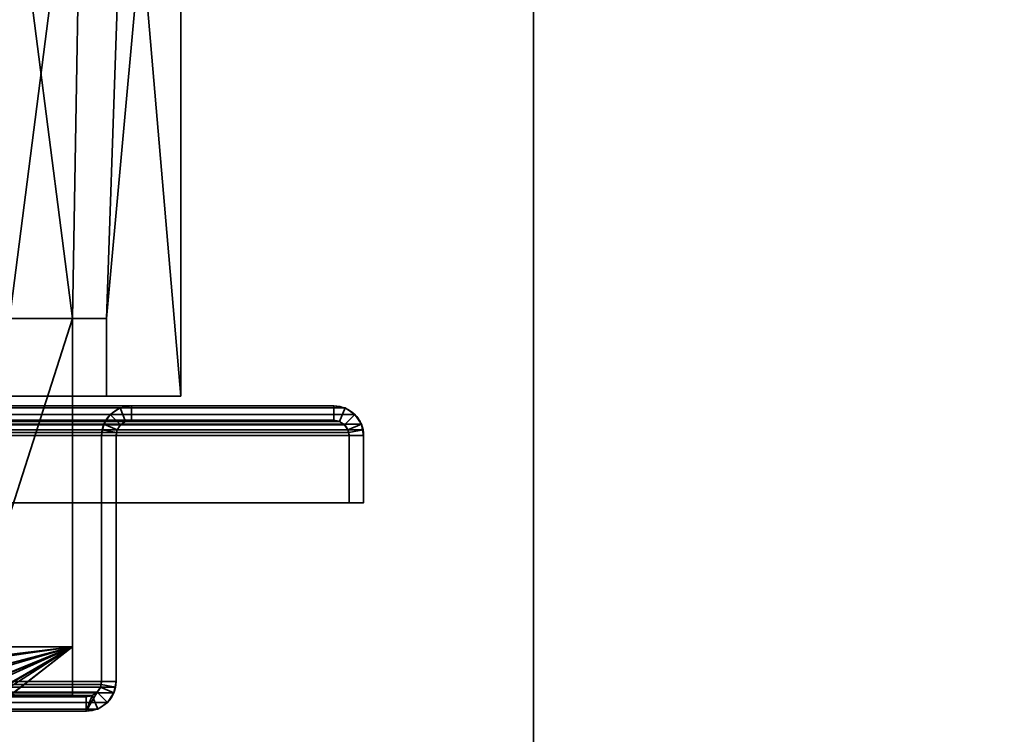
# Model space of a CAD drawing. Header units: millimetres. Extents: x -508 to 6708, y -115 to 193.
# Tile 1041 of 1056: x 3405 to 3506, y 46 to 120. Entities that reach past the tile are written whole.
import ezdxf

# ---------------------------------------------------------------- set-up
doc = ezdxf.new("R2010")
doc.units = ezdxf.units.MM
doc.layers.add('151', color=7, linetype='Continuous', true_color=0xffffff)

# ---------------------------------------------------------------- blocks, each defined once
blk = doc.blocks.new('UG_SURFACE_003')
at = {"layer": '151', "color": 252, "linetype": 'Continuous', "lineweight": 35}
for points in [[(3607.5, -10, 2215.25), (3607.5, 174.4, 2215.25), (2392.5, 174.4, 2215.25), (2392.5, -10, 2215.25)], [(2542.5, -10, 2065.25), (2542.5, 174.4, 2065.25), (3457.5, 174.4, 2065.25), (3457.5, -10, 2065.25)], [(3457.5, -10, -7.75), (3457.5, 174.4, -7.75), (3607.5, 174.4, -7.75), (3607.5, -10, -7.75)], [(3457.5, -10, 2065.25), (3457.5, 174.4, 2065.25), (3457.5, 174.4, -7.75), (3457.5, -10, -7.75)]]:
    blk.add_3dface(points, dxfattribs=at)
blk = doc.blocks.new('UG_SURFACE_210')
at = {"layer": '151', "color": 252, "linetype": 'Continuous', "lineweight": 35}
for points in [[(3438.1, 79.77, 2045.35), (2561.9, 79.77, 2045.35), (2560.9, 79.1, 2046.35), (3439.1, 79.1, 2046.35)], [(3436.92, 80, 2044.17), (2563.08, 80, 2044.17), (2561.9, 79.77, 2045.35), (3438.1, 79.77, 2045.35)], [(2583.92, 80, 2023.33), (2563.08, 80, 2044.17), (3436.92, 80, 2044.17), (3416.08, 80, 2023.33)], [(3414.9, 79.77, 2022.15), (2585.1, 79.77, 2022.15), (2583.92, 80, 2023.33), (3416.08, 80, 2023.33)], [(3413.9, 79.1, 2021.15), (2586.1, 79.1, 2021.15), (2585.1, 79.77, 2022.15), (3414.9, 79.77, 2022.15)], [(3415.48, 78.38, 2022.73), (3414.96, 78.04, 2022.21), (3413.9, 79.1, 2021.15), (3414.9, 79.77, 2022.15)], [(3416.08, 78.5, 2023.33), (3415.48, 78.38, 2022.73), (3414.9, 79.77, 2022.15), (3416.08, 80, 2023.33)], [(3416.08, 80, 2023.33), (3436.92, 80, 2044.17), (3436.92, 78.5, 2044.17), (3416.08, 78.5, 2023.33)], [(3436.92, 80, 2044.17), (3438.1, 79.77, 2045.35), (3437.52, 78.38, 2044.77), (3436.92, 78.5, 2044.17)], [(3438.1, 79.77, 2045.35), (3439.1, 79.1, 2046.35), (3438.04, 78.04, 2045.29), (3437.52, 78.38, 2044.77)], [(3439.1, 79.1, 2046.35), (2560.9, 79.1, 2046.35), (2560.23, 78.1, 2047.02), (3439.77, 78.1, 2047.02)], [(3438.04, 78.04, 2045.29), (2561.96, 78.04, 2045.29), (2562.48, 78.38, 2044.77), (3437.52, 78.38, 2044.77)], [(3437.52, 78.38, 2044.77), (2562.48, 78.38, 2044.77), (2563.08, 78.5, 2044.17), (3436.92, 78.5, 2044.17)], [(2583.92, 78.5, 2023.33), (3416.08, 78.5, 2023.33), (3436.92, 78.5, 2044.17), (2563.08, 78.5, 2044.17)], [(3416.08, 78.5, 2023.33), (2583.92, 78.5, 2023.33), (2584.52, 78.38, 2022.73), (3415.48, 78.38, 2022.73)], [(3415.48, 78.38, 2022.73), (2584.52, 78.38, 2022.73), (2585.04, 78.04, 2022.21), (3414.96, 78.04, 2022.21)], [(3413.23, 78.1, 2020.48), (2586.77, 78.1, 2020.48), (2586.1, 79.1, 2021.15), (3413.9, 79.1, 2021.15)], [(3413.23, 78.1, 2020.48), (3413.9, 79.1, 2021.15), (3414.96, 78.04, 2022.21), (3414.62, 77.52, 2021.87)], [(3438.38, 77.52, 2045.63), (3438.04, 78.04, 2045.29), (3439.1, 79.1, 2046.35), (3439.77, 78.1, 2047.02)], [(2560, 76.92, 2047.25), (3440, 76.92, 2047.25), (3439.94, 77.52, 2047.19)], [(2560.06, 77.52, 2047.19), (2560, 76.92, 2047.25), (3439.94, 77.52, 2047.19)], [(3439.94, 77.52, 2047.19), (3439.77, 78.1, 2047.02), (2560.23, 78.1, 2047.02), (2560.06, 77.52, 2047.19)], [(3438.47, 77.23, 2045.72), (2561.5, 76.92, 2045.75), (2561.53, 77.23, 2045.72)], [(3438.47, 77.23, 2045.72), (3438.5, 76.92, 2045.75), (2561.5, 76.92, 2045.75)], [(2561.53, 77.23, 2045.72), (2561.62, 77.52, 2045.63), (3438.38, 77.52, 2045.63), (3438.47, 77.23, 2045.72)], [(3438.38, 77.52, 2045.63), (2561.62, 77.52, 2045.63), (2561.96, 78.04, 2045.29), (3438.04, 78.04, 2045.29)], [(3414.96, 78.04, 2022.21), (2585.04, 78.04, 2022.21), (2585.38, 77.52, 2021.87), (3414.62, 77.52, 2021.87)], [(3414.53, 77.23, 2021.78), (2585.38, 77.52, 2021.87), (2585.47, 77.23, 2021.78)], [(3414.53, 77.23, 2021.78), (3414.62, 77.52, 2021.87), (2585.38, 77.52, 2021.87)], [(2585.47, 77.23, 2021.78), (3414.5, 76.92, 2021.75), (3414.53, 77.23, 2021.78)], [(2585.47, 77.23, 2021.78), (2585.5, 76.92, 2021.75), (3414.5, 76.92, 2021.75)], [(2586.94, 77.52, 2020.31), (2586.77, 78.1, 2020.48), (3413.23, 78.1, 2020.48)], [(2586.94, 77.52, 2020.31), (3413.23, 78.1, 2020.48), (3413.06, 77.52, 2020.31)], [(3413.06, 77.52, 2020.31), (2587, 76.92, 2020.25), (2586.94, 77.52, 2020.31)], [(3413.06, 77.52, 2020.31), (3413, 76.92, 2020.25), (2587, 76.92, 2020.25)], [(3413, 76.92, 2020.25), (3413.06, 77.52, 2020.31), (3414.53, 77.23, 2021.78), (3414.5, 76.92, 2021.75)], [(3413.06, 77.52, 2020.31), (3413.23, 78.1, 2020.48), (3414.62, 77.52, 2021.87), (3414.53, 77.23, 2021.78)], [(3438.47, 77.23, 2045.72), (3438.38, 77.52, 2045.63), (3439.77, 78.1, 2047.02), (3439.94, 77.52, 2047.19)], [(3438.5, 76.92, 2045.75), (3438.47, 77.23, 2045.72), (3439.94, 77.52, 2047.19), (3440, 76.92, 2047.25)], [(2560, 76.92, 2047.25), (2560, 70, 2047.25), (3440, 70, 2047.25), (3440, 76.92, 2047.25)], [(2561.5, 76.92, 2045.75), (3438.5, 76.92, 2045.75), (3438.5, 70, 2045.75), (2561.5, 70, 2045.75)], [(2585.5, 51.58, 2021.75), (3414.5, 51.58, 2021.75), (3414.5, 76.92, 2021.75), (2585.5, 76.92, 2021.75)], [(2587, 51.58, 2020.25), (2587, 76.92, 2020.25), (3413, 76.92, 2020.25), (3413, 51.58, 2020.25)], [(3414.5, 76.92, 2021.75), (3414.5, 51.58, 2021.75), (3413, 51.58, 2020.25), (3413, 76.92, 2020.25)], [(3440, 76.92, 2047.25), (3440, 70, 2047.25), (3438.5, 70, 2045.75), (3438.5, 76.92, 2045.75)], [(2561.5, 70, 2045.75), (3438.5, 70, 2045.75), (3440, 70, 2047.25), (2560, 70, 2047.25)], [(3414.5, 51.58, 2021.75), (2585.5, 51.58, 2021.75), (2585.56, 50.98, 2021.69)], [(3414.44, 50.98, 2021.69), (3414.5, 51.58, 2021.75), (2585.56, 50.98, 2021.69)], [(2585.56, 50.98, 2021.69), (2585.73, 50.4, 2021.52), (3414.27, 50.4, 2021.52), (3414.44, 50.98, 2021.69)], [(2587.03, 51.27, 2020.22), (2587, 51.58, 2020.25), (3413, 51.58, 2020.25)], [(2587.03, 51.27, 2020.22), (3413, 51.58, 2020.25), (3412.97, 51.27, 2020.22)], [(3412.97, 51.27, 2020.22), (3412.88, 50.98, 2020.13), (2587.12, 50.98, 2020.13), (2587.03, 51.27, 2020.22)], [(3412.54, 50.46, 2019.79), (2587.46, 50.46, 2019.79), (2587.12, 50.98, 2020.13), (3412.88, 50.98, 2020.13)], [(3414.27, 50.4, 2021.52), (3413.6, 49.4, 2020.85), (3412.54, 50.46, 2019.79), (3412.88, 50.98, 2020.13)], [(3414.44, 50.98, 2021.69), (3414.27, 50.4, 2021.52), (3412.88, 50.98, 2020.13), (3412.97, 51.27, 2020.22)], [(3414.5, 51.58, 2021.75), (3414.44, 50.98, 2021.69), (3412.97, 51.27, 2020.22), (3413, 51.58, 2020.25)], [(3414.27, 50.4, 2021.52), (2585.73, 50.4, 2021.52), (2586.4, 49.4, 2020.85), (3413.6, 49.4, 2020.85)], [(3412.02, 50.12, 2019.27), (2587.98, 50.12, 2019.27), (2587.46, 50.46, 2019.79), (3412.54, 50.46, 2019.79)], [(3411.42, 50, 2018.67), (2588.58, 50, 2018.67), (2587.98, 50.12, 2019.27), (3412.02, 50.12, 2019.27)], [(2598.92, 50, 2008.33), (2588.58, 50, 2018.67), (3411.42, 50, 2018.67), (3401.08, 50, 2008.33)], [(3401.08, 50, 2008.33), (3411.42, 50, 2018.67), (3411.42, 48.5, 2018.67), (3401.08, 48.5, 2008.33)], [(3411.42, 50, 2018.67), (3412.02, 50.12, 2019.27), (3412.6, 48.73, 2019.85), (3411.42, 48.5, 2018.67)], [(3412.02, 50.12, 2019.27), (3412.54, 50.46, 2019.79), (3413.6, 49.4, 2020.85), (3412.6, 48.73, 2019.85)], [(3413.6, 49.4, 2020.85), (2586.4, 49.4, 2020.85), (2587.4, 48.73, 2019.85), (3412.6, 48.73, 2019.85)], [(3412.6, 48.73, 2019.85), (2587.4, 48.73, 2019.85), (2588.58, 48.5, 2018.67), (3411.42, 48.5, 2018.67)], [(2598.92, 48.5, 2008.33), (3401.08, 48.5, 2008.33), (3411.42, 48.5, 2018.67), (2588.58, 48.5, 2018.67)]]:
    blk.add_3dface(points, dxfattribs=at)
blk = doc.blocks.new('UG_SURFACE_211')
at = {"layer": '151', "color": 252, "linetype": 'Continuous', "lineweight": 35}
for points in [[(3414.9, 79.77, 2022.15), (3414.9, 79.77, -7.75), (3413.9, 79.1, -7.75), (3413.9, 79.1, 2021.15)], [(3415.48, 78.38, -7.75), (3414.96, 78.04, -7.75), (3413.9, 79.1, -7.75), (3414.9, 79.77, -7.75)], [(3414.9, 79.77, 2022.15), (3413.9, 79.1, 2021.15), (3414.96, 78.04, 2022.21), (3415.48, 78.38, 2022.73)], [(3416.08, 80, 2023.33), (3416.08, 80, -7.75), (3414.9, 79.77, -7.75), (3414.9, 79.77, 2022.15)], [(3416.08, 78.5, -7.75), (3415.48, 78.38, -7.75), (3414.9, 79.77, -7.75), (3416.08, 80, -7.75)], [(3416.08, 80, 2023.33), (3414.9, 79.77, 2022.15), (3415.48, 78.38, 2022.73), (3416.08, 78.5, 2023.33)], [(3416.08, 80, 2023.33), (3436.92, 80, 2044.17), (3436.92, 80, -7.75), (3416.08, 80, -7.75)], [(3416.08, 80, -7.75), (3436.92, 80, -7.75), (3436.92, 78.5, -7.75), (3416.08, 78.5, -7.75)], [(3436.92, 80, 2044.17), (3416.08, 80, 2023.33), (3416.08, 78.5, 2023.33), (3436.92, 78.5, 2044.17)], [(3438.1, 79.77, 2045.35), (3438.1, 79.77, -7.75), (3436.92, 80, -7.75), (3436.92, 80, 2044.17)], [(3436.92, 80, -7.75), (3438.1, 79.77, -7.75), (3437.52, 78.38, -7.75), (3436.92, 78.5, -7.75)], [(3436.92, 78.5, 2044.17), (3437.52, 78.38, 2044.77), (3438.1, 79.77, 2045.35), (3436.92, 80, 2044.17)], [(3438.1, 79.77, -7.75), (3439.1, 79.1, -7.75), (3438.04, 78.04, -7.75), (3437.52, 78.38, -7.75)], [(3437.52, 78.38, 2044.77), (3438.04, 78.04, 2045.29), (3439.1, 79.1, 2046.35), (3438.1, 79.77, 2045.35)], [(3439.1, 79.1, 2046.35), (3439.1, 79.1, -7.75), (3438.1, 79.77, -7.75), (3438.1, 79.77, 2045.35)], [(3413.9, 79.1, 2021.15), (3413.9, 79.1, -7.75), (3413.23, 78.1, -7.75), (3413.23, 78.1, 2020.48)], [(3414.96, 78.04, -7.75), (3414.62, 77.52, -7.75), (3413.23, 78.1, -7.75), (3413.9, 79.1, -7.75)], [(3414.62, 77.52, 2021.87), (3414.96, 78.04, 2022.21), (3413.9, 79.1, 2021.15), (3413.23, 78.1, 2020.48)], [(3414.96, 78.04, 2022.21), (3414.96, 78.04, -7.75), (3415.48, 78.38, -7.75), (3415.48, 78.38, 2022.73)], [(3415.48, 78.38, 2022.73), (3415.48, 78.38, -7.75), (3416.08, 78.5, -7.75), (3416.08, 78.5, 2023.33)], [(3416.08, 78.5, 2023.33), (3416.08, 78.5, -7.75), (3436.92, 78.5, -7.75), (3436.92, 78.5, 2044.17)], [(3436.92, 78.5, 2044.17), (3436.92, 78.5, -7.75), (3437.52, 78.38, -7.75), (3437.52, 78.38, 2044.77)], [(3437.52, 78.38, 2044.77), (3437.52, 78.38, -7.75), (3438.04, 78.04, -7.75), (3438.04, 78.04, 2045.29)], [(3438.38, 77.52, -7.75), (3438.04, 78.04, -7.75), (3439.1, 79.1, -7.75), (3439.77, 78.1, -7.75)], [(3439.77, 78.1, 2047.02), (3439.1, 79.1, 2046.35), (3438.04, 78.04, 2045.29), (3438.38, 77.52, 2045.63)], [(3439.77, 78.1, 2047.02), (3439.77, 78.1, -7.75), (3439.1, 79.1, -7.75), (3439.1, 79.1, 2046.35)], [(3413.23, 78.1, -7.75), (3413, 76.92, -7.75), (3413, 76.92, 2020.25)], [(3413, 76.92, 2020.25), (3413.06, 77.52, 2020.31), (3413.23, 78.1, -7.75)], [(3413, 76.92, -7.75), (3413.23, 78.1, -7.75), (3414.62, 77.52, -7.75), (3414.5, 76.92, -7.75)], [(3414.5, 76.92, 2021.75), (3414.53, 77.23, 2021.78), (3413.06, 77.52, 2020.31), (3413, 76.92, 2020.25)], [(3413.06, 77.52, 2020.31), (3413.23, 78.1, 2020.48), (3413.23, 78.1, -7.75)], [(3414.53, 77.23, 2021.78), (3414.62, 77.52, 2021.87), (3413.23, 78.1, 2020.48), (3413.06, 77.52, 2020.31)], [(3414.53, 77.23, 2021.78), (3414.5, 76.92, -7.75), (3414.62, 77.52, -7.75)], [(3414.53, 77.23, 2021.78), (3414.5, 76.92, 2021.75), (3414.5, 76.92, -7.75)], [(3414.62, 77.52, -7.75), (3414.62, 77.52, 2021.87), (3414.53, 77.23, 2021.78)], [(3414.62, 77.52, 2021.87), (3414.62, 77.52, -7.75), (3414.96, 78.04, -7.75), (3414.96, 78.04, 2022.21)], [(3438.04, 78.04, 2045.29), (3438.04, 78.04, -7.75), (3438.38, 77.52, -7.75), (3438.38, 77.52, 2045.63)], [(3438.5, 76.92, -7.75), (3438.38, 77.52, -7.75), (3439.77, 78.1, -7.75), (3440, 76.92, -7.75)], [(3439.94, 77.52, 2047.19), (3439.77, 78.1, 2047.02), (3438.38, 77.52, 2045.63), (3438.47, 77.23, 2045.72)], [(3438.5, 76.92, -7.75), (3438.47, 77.23, 2045.72), (3438.38, 77.52, 2045.63)], [(3438.38, 77.52, 2045.63), (3438.38, 77.52, -7.75), (3438.5, 76.92, -7.75)], [(3440, 76.92, 2047.25), (3439.94, 77.52, 2047.19), (3438.47, 77.23, 2045.72), (3438.5, 76.92, 2045.75)], [(3438.5, 76.92, -7.75), (3438.5, 76.92, 2045.75), (3438.47, 77.23, 2045.72)], [(3440, 76.92, -7.75), (3439.77, 78.1, -7.75), (3439.77, 78.1, 2047.02)], [(3439.77, 78.1, 2047.02), (3439.94, 77.52, 2047.19), (3440, 76.92, -7.75)], [(3439.94, 77.52, 2047.19), (3440, 76.92, 2047.25), (3440, 76.92, -7.75)], [(3413, 51.58, 2020.25), (3413, 76.92, 2020.25), (3413, 76.92, -7.75), (3413, 51.58, -7.75)], [(3414.5, 76.92, -7.75), (3414.5, 51.58, -7.75), (3413, 51.58, -7.75), (3413, 76.92, -7.75)], [(3414.5, 51.58, 2021.75), (3414.5, 76.92, 2021.75), (3413, 76.92, 2020.25), (3413, 51.58, 2020.25)], [(3414.5, 51.58, 2021.75), (3414.5, 51.58, -7.75), (3414.5, 76.92, -7.75), (3414.5, 76.92, 2021.75)], [(3440, 76.92, -7.75), (3440, 70, -7.75), (3438.5, 70, -7.75), (3438.5, 76.92, -7.75)], [(3438.5, 76.92, 2045.75), (3438.5, 70, 2045.75), (3440, 70, 2047.25), (3440, 76.92, 2047.25)], [(3438.5, 76.92, 2045.75), (3438.5, 76.92, -7.75), (3438.5, 70, -7.75), (3438.5, 70, 2045.75)], [(3440, 76.92, 2047.25), (3440, 70, 2047.25), (3440, 70, -7.75), (3440, 76.92, -7.75)], [(3438.5, 70, 2045.75), (3438.5, 70, -7.75), (3440, 70, -7.75), (3440, 70, 2047.25)], [(3412.88, 50.98, 2020.13), (3412.88, 50.98, -7.75), (3412.54, 50.46, -7.75), (3412.54, 50.46, 2019.79)], [(3414.27, 50.4, -7.75), (3413.6, 49.4, -7.75), (3412.54, 50.46, -7.75), (3412.88, 50.98, -7.75)], [(3413.6, 49.4, 2020.85), (3414.27, 50.4, 2021.52), (3412.88, 50.98, 2020.13), (3412.54, 50.46, 2019.79)], [(3413, 51.58, -7.75), (3412.88, 50.98, -7.75), (3412.88, 50.98, 2020.13)], [(3412.88, 50.98, 2020.13), (3412.97, 51.27, 2020.22), (3413, 51.58, -7.75)], [(3414.5, 51.58, -7.75), (3414.27, 50.4, -7.75), (3412.88, 50.98, -7.75), (3413, 51.58, -7.75)], [(3412.97, 51.27, 2020.22), (3412.88, 50.98, 2020.13), (3414.27, 50.4, 2021.52), (3414.44, 50.98, 2021.69)], [(3412.97, 51.27, 2020.22), (3413, 51.58, 2020.25), (3413, 51.58, -7.75)], [(3413, 51.58, 2020.25), (3412.97, 51.27, 2020.22), (3414.44, 50.98, 2021.69), (3414.5, 51.58, 2021.75)], [(3414.5, 51.58, -7.75), (3414.44, 50.98, 2021.69), (3414.27, 50.4, 2021.52)], [(3414.27, 50.4, 2021.52), (3414.27, 50.4, -7.75), (3414.5, 51.58, -7.75)], [(3414.5, 51.58, -7.75), (3414.5, 51.58, 2021.75), (3414.44, 50.98, 2021.69)], [(3401.08, 50, 2008.33), (3411.42, 50, 2018.67), (3411.42, 50, -7.75), (3401.08, 50, -7.75)], [(3411.42, 48.5, -7.75), (3401.08, 48.5, -7.75), (3401.08, 50, -7.75), (3411.42, 50, -7.75)], [(3411.42, 50, 2018.67), (3401.08, 50, 2008.33), (3401.08, 48.5, 2008.33), (3411.42, 48.5, 2018.67)], [(3411.42, 48.5, 2018.67), (3412.54, 50.46, 2019.79), (3412.02, 50.12, 2019.27)], [(3412.54, 50.46, 2019.79), (3411.42, 48.5, 2018.67), (3412.6, 48.73, 2019.85), (3413.6, 49.4, 2020.85)], [(3412.02, 50.12, 2019.27), (3412.02, 50.12, -7.75), (3411.42, 50, -7.75), (3411.42, 50, 2018.67)], [(3411.42, 50, -7.75), (3412.02, 50.12, -7.75), (3412.6, 48.73, -7.75), (3411.42, 48.5, -7.75)], [(3411.42, 48.5, 2018.67), (3412.02, 50.12, 2019.27), (3411.42, 50, 2018.67)], [(3412.54, 50.46, 2019.79), (3412.54, 50.46, -7.75), (3412.02, 50.12, -7.75), (3412.02, 50.12, 2019.27)], [(3412.02, 50.12, -7.75), (3412.54, 50.46, -7.75), (3413.6, 49.4, -7.75), (3412.6, 48.73, -7.75)], [(3413.6, 49.4, 2020.85), (3413.6, 49.4, -7.75), (3414.27, 50.4, -7.75), (3414.27, 50.4, 2021.52)], [(3411.42, 48.5, 2018.67), (3411.42, 48.5, -7.75), (3412.6, 48.73, -7.75), (3412.6, 48.73, 2019.85)], [(3412.6, 48.73, 2019.85), (3412.6, 48.73, -7.75), (3413.6, 49.4, -7.75), (3413.6, 49.4, 2020.85)], [(3401.08, 48.5, 2008.33), (3401.08, 48.5, -7.75), (3411.42, 48.5, -7.75), (3411.42, 48.5, 2018.67)]]:
    blk.add_3dface(points, dxfattribs=at)
blk = doc.blocks.new('UG_SURFACE_226')
at = {"layer": '151', "color": 14, "linetype": 'Continuous', "lineweight": 35}
for points in [[(3410, 50.15, 2017.25), (3410, 55.15, 2017.25), (2590, 55.15, 2017.25), (2590, 50.15, 2017.25)], [(3410, 55.15, 2017.25), (3399.15, 55.15, 2006.4), (2600.85, 55.15, 2006.4), (2590, 55.15, 2017.25)], [(3399.41, 53.62, 2006.66), (3399.32, 53.84, 2006.57), (3399.15, 55.15, 2006.4), (3410, 55.15, 2017.25)], [(3400.13, 52.27, 2007.38), (3399.79, 52.7, 2007.04), (3399.41, 53.62, 2006.66), (3410, 55.15, 2017.25)], [(3401.23, 51.19, 2008.48), (3400.78, 51.45, 2008.03), (3400.13, 52.27, 2007.38), (3410, 55.15, 2017.25)], [(3410, 55.15, 2017.25), (3402.61, 50.42, 2009.86), (3402.47, 50.44, 2009.72), (3401.23, 51.19, 2008.48)], [(3410, 55.15, 2017.25), (3410, 50.15, 2017.25), (3404.15, 50.15, 2011.4), (3402.61, 50.42, 2009.86)], [(3404.15, 50.15, 2011.4), (3410, 50.15, 2017.25), (2590, 50.15, 2017.25), (2595.85, 50.15, 2011.4)]]:
    blk.add_3dface(points, dxfattribs=at)
blk = doc.blocks.new('UG_SURFACE_227')
at = {"layer": '151', "color": 7, "linetype": 'Continuous', "lineweight": 35}
for points in [[(2590, 50.15, 2017.25), (2590, 50, 2017.25), (3410, 50, 2017.25), (3410, 50.15, 2017.25)], [(3410, 50.15, 2017.25), (3404.15, 50.15, 2011.4), (2595.85, 50.15, 2011.4), (2590, 50.15, 2017.25)], [(3410, 50, 2017.25), (2590, 50, 2017.25), (2595.85, 50, 2011.4), (3404.15, 50, 2011.4)], [(3404.15, 50.15, 2011.4), (3410, 50.15, 2017.25), (3410, 50, 2017.25), (3404.15, 50, 2011.4)]]:
    blk.add_3dface(points, dxfattribs=at)
blk = doc.blocks.new('UG_SURFACE_228')
at = {"layer": '151', "color": 41, "linetype": 'Continuous', "lineweight": 35}
for points in [[(3421.15, 81, 2028.4), (3421.15, 173.15, 2028.4), (2578.85, 173.15, 2028.4), (2578.85, 81, 2028.4)], [(3410, 89, 2017.25), (3399.15, 173.15, 2006.4), (3411, 173.15, 2018.25), (3411, 147.3, 2018.25)], [(3410, 89, 2017.25), (3410, 55.15, 2017.25), (3399.15, 55.15, 2006.4), (3399.15, 173.15, 2006.4)], [(3415.5, 147.3, 2022.75), (3415.5, 173.15, 2022.75), (3421.15, 173.15, 2028.4), (3421.15, 81, 2028.4)], [(3413.5, 89, 2020.75), (3410, 89, 2017.25), (3411, 147.3, 2018.25), (3415.5, 147.3, 2022.75)], [(3415.5, 147.3, 2022.75), (3421.15, 81, 2028.4), (3413.5, 81, 2020.75), (3413.5, 89, 2020.75)], [(2586.5, 81, 2020.75), (2586.5, 89, 2020.75), (3413.5, 89, 2020.75), (3413.5, 81, 2020.75)], [(3413.5, 89, 2020.75), (2586.5, 89, 2020.75), (2590, 89, 2017.25), (3410, 89, 2017.25)], [(3410, 55.15, 2017.25), (3410, 89, 2017.25), (2590, 89, 2017.25), (2590, 55.15, 2017.25)], [(3421.15, 81, 2028.4), (2578.85, 81, 2028.4), (2586.5, 81, 2020.75), (3413.5, 81, 2020.75)], [(3399.15, 55.15, 2006.4), (3410, 55.15, 2017.25), (2590, 55.15, 2017.25), (2600.85, 55.15, 2006.4)]]:
    blk.add_3dface(points, dxfattribs=at)
blk = doc.blocks.new('UG_SURFACE_233')
at = {"layer": '151', "color": 14, "linetype": 'Continuous', "lineweight": 35}
for points in [[(3399.32, 53.85, 2006.57), (3399.15, 55.15, -4.75), (3399.41, 53.86, -4.75)], [(3399.32, 53.85, 2006.57), (3399.15, 55.15, 2006.4), (3399.15, 55.15, -4.75)], [(3410, 55.15, 2017.25), (3410, 55.15, -4.75), (3399.15, 55.15, -4.75), (3399.15, 55.15, 2006.4)], [(3399.41, 53.86, -4.75), (3399.15, 55.15, -4.75), (3410, 55.15, -4.75)], [(3410, 55.15, 2017.25), (3399.15, 55.15, 2006.4), (3399.32, 53.85, 2006.57), (3399.32, 53.84, 2006.57)], [(3410, 55.15, 2017.25), (3399.32, 53.84, 2006.57), (3399.94, 52.49, 2007.19)], [(3410, 55.15, -4.75), (3400, 52.53, -4.75), (3399.53, 53.24, -4.75), (3399.41, 53.86, -4.75)], [(3410, 55.15, 2017.25), (3399.94, 52.49, 2007.19), (3399.99, 52.37, 2007.24), (3400.97, 51.46, 2008.22)], [(3400.95, 51.39, -4.75), (3400.61, 51.61, -4.75), (3400, 52.53, -4.75), (3410, 55.15, -4.75)], [(3410, 55.15, -4.75), (3402.2, 50.55, -4.75), (3400.95, 51.39, -4.75)], [(3410, 55.15, 2017.25), (3400.97, 51.46, 2008.22), (3401.69, 50.8, 2008.94), (3402.22, 50.66, 2009.46)], [(3403.7, 50.24, -4.75), (3402.24, 50.53, -4.75), (3402.2, 50.55, -4.75), (3410, 55.15, -4.75)], [(3402.22, 50.66, 2009.46), (3403.7, 50.27, 2010.95), (3410, 55.15, 2017.25)], [(3410, 55.15, -4.75), (3410, 50.15, -4.75), (3404.15, 50.15, -4.75), (3403.7, 50.24, -4.75)], [(3403.7, 50.27, 2010.95), (3404.15, 50.15, 2011.4), (3410, 50.15, 2017.25), (3410, 55.15, 2017.25)], [(3410, 50.15, -4.75), (3410, 55.15, -4.75), (3410, 55.15, 2017.25), (3410, 50.15, 2017.25)], [(3399.41, 53.86, -4.75), (3399.32, 53.84, 2006.57), (3399.32, 53.85, 2006.57)], [(3399.32, 53.84, 2006.57), (3399.41, 53.86, -4.75), (3399.53, 53.24, -4.75)], [(3399.53, 53.24, -4.75), (3399.94, 52.49, 2007.19), (3399.32, 53.84, 2006.57)], [(3399.53, 53.24, -4.75), (3400, 52.53, -4.75), (3399.94, 52.49, 2007.19)], [(3399.99, 52.37, 2007.24), (3399.94, 52.49, 2007.19), (3400, 52.53, -4.75)], [(3399.99, 52.37, 2007.24), (3400, 52.53, -4.75), (3400.61, 51.61, -4.75)], [(3400.61, 51.61, -4.75), (3400.97, 51.46, 2008.22), (3399.99, 52.37, 2007.24)], [(3400.61, 51.61, -4.75), (3400.95, 51.39, -4.75), (3400.97, 51.46, 2008.22)], [(3401.69, 50.8, 2008.94), (3400.97, 51.46, 2008.22), (3400.95, 51.39, -4.75)], [(3401.69, 50.8, 2008.94), (3400.95, 51.39, -4.75), (3402.2, 50.55, -4.75)], [(3402.2, 50.55, -4.75), (3402.22, 50.66, 2009.46), (3401.69, 50.8, 2008.94)], [(3402.22, 50.66, 2009.46), (3402.2, 50.55, -4.75), (3402.24, 50.53, -4.75)], [(3403.7, 50.24, -4.75), (3403.7, 50.27, 2010.95), (3402.22, 50.66, 2009.46)], [(3402.22, 50.66, 2009.46), (3402.24, 50.53, -4.75), (3403.7, 50.24, -4.75)], [(3404.15, 50.15, -4.75), (3404.15, 50.15, 2011.4), (3403.7, 50.27, 2010.95)], [(3403.7, 50.27, 2010.95), (3403.7, 50.24, -4.75), (3404.15, 50.15, -4.75)], [(3404.15, 50.15, 2011.4), (3404.15, 50.15, -4.75), (3410, 50.15, -4.75), (3410, 50.15, 2017.25)]]:
    blk.add_3dface(points, dxfattribs=at)
blk = doc.blocks.new('UG_SURFACE_234')
at = {"layer": '151', "color": 7, "linetype": 'Continuous', "lineweight": 35}
for points in [[(3410, 50.15, 2017.25), (3410, 50.15, -4.75), (3404.15, 50.15, -4.75), (3404.15, 50.15, 2011.4)], [(3410, 50.15, -4.75), (3410, 50, -4.75), (3404.15, 50, -4.75), (3404.15, 50.15, -4.75)], [(3404.15, 50, 2011.4), (3410, 50, 2017.25), (3410, 50.15, 2017.25), (3404.15, 50.15, 2011.4)], [(3410, 50, 2017.25), (3404.15, 50, 2011.4), (3404.15, 50, -4.75), (3410, 50, -4.75)], [(3410, 50.15, 2017.25), (3410, 50, 2017.25), (3410, 50, -4.75), (3410, 50.15, -4.75)]]:
    blk.add_3dface(points, dxfattribs=at)
blk = doc.blocks.new('UG_SURFACE_237')
at = {"layer": '151', "color": 41, "linetype": 'Continuous', "lineweight": 35}
for points in [[(3410, 89, -4.75), (3399.15, 173.15, -4.75), (3411, 173.15, -4.75), (3411, 147.3, -4.75)], [(3410, 89, -4.75), (3410, 55.15, -4.75), (3399.15, 55.15, -4.75), (3399.15, 173.15, -4.75)], [(3411, 147.3, 2018.25), (3411, 173.15, 2018.25), (3399.15, 173.15, 2006.4), (3399.15, 55.15, 2006.4)], [(3421.15, 173.15, -4.75), (3413.5, 89, -4.75), (3415.5, 147.3, -4.75)], [(3421.15, 173.15, -4.75), (3421.15, 81, -4.75), (3413.5, 81, -4.75), (3413.5, 89, -4.75)], [(3421.15, 81, 2028.4), (3421.15, 173.15, 2028.4), (3415.5, 173.15, 2022.75), (3415.5, 147.3, 2022.75)], [(3421.15, 81, -4.75), (3421.15, 173.15, -4.75), (3421.15, 173.15, 2028.4), (3421.15, 81, 2028.4)], [(3410, 89, 2017.25), (3411, 147.3, 2018.25), (3399.15, 55.15, 2006.4)], [(3413.5, 89, -4.75), (3410, 89, -4.75), (3411, 147.3, -4.75), (3415.5, 147.3, -4.75)], [(3415.5, 147.3, 2022.75), (3411, 147.3, 2018.25), (3410, 89, 2017.25), (3413.5, 89, 2020.75)], [(3413.5, 89, 2020.75), (3413.5, 81, 2020.75), (3421.15, 81, 2028.4), (3415.5, 147.3, 2022.75)], [(3399.15, 55.15, 2006.4), (3410, 55.15, 2017.25), (3410, 89, 2017.25)], [(3413.5, 89, 2020.75), (3410, 89, 2017.25), (3410, 89, -4.75), (3413.5, 89, -4.75)], [(3410, 55.15, -4.75), (3410, 89, -4.75), (3410, 89, 2017.25), (3410, 55.15, 2017.25)], [(3413.5, 81, 2020.75), (3413.5, 89, 2020.75), (3413.5, 89, -4.75), (3413.5, 81, -4.75)], [(3421.15, 81, 2028.4), (3413.5, 81, 2020.75), (3413.5, 81, -4.75), (3421.15, 81, -4.75)], [(3399.15, 55.15, 2006.4), (3399.15, 55.15, -4.75), (3410, 55.15, -4.75), (3410, 55.15, 2017.25)]]:
    blk.add_3dface(points, dxfattribs=at)

msp = doc.modelspace()

# ---------------------------------------------------------------- linework, layer by layer
at = {"layer": '151', "color": 253, "linetype": 'Continuous', "lineweight": -3}
for p, q in [((3457.5, -10, 2065.25), (3457.5, 174.4, 2065.25)), ((3457.5, 174.4, -7.75), (3457.5, -10, -7.75)), ((3421.15, 81, 2028.4), (3421.15, 173.15, 2028.4)), ((3421.15, 81, -4.75), (3421.15, 173.15, -4.75)), ((3421.15, 81, 2028.4), (3421.15, 173.15, 2028.4)), ((2586.5, 89, 2020.75), (3413.5, 89, 2020.75)), ((2590, 89, 2017.25), (3410, 89, 2017.25)), ((3410, 89, 2017.25), (3413.5, 89, 2020.75)), ((3410, 55.15, 2017.25), (3410, 89, 2017.25)), ((3413.5, 89, 2020.75), (3410, 89, 2017.25)), ((3410, 55.15, 2017.25), (3410, 89, 2017.25)), ((3410, 89, 2017.25), (3410, 89, -4.75)), ((3413.5, 89, -4.75), (3410, 89, -4.75)), ((3410, 89, -4.75), (3410, 55.15, -4.75)), ((3413.5, 89, 2020.75), (3413.5, 81, 2020.75)), ((3413.5, 89, 2020.75), (3413.5, 89, -4.75)), ((3413.5, 81, -4.75), (3413.5, 89, -4.75)), ((3413.5, 81, 2020.75), (3413.5, 89, 2020.75)), ((3421.15, 81, 2028.4), (2578.85, 81, 2028.4)), ((2586.5, 81, 2020.75), (3413.5, 81, 2020.75)), ((3421.15, 81, 2028.4), (3413.5, 81, 2020.75)), ((3413.5, 81, 2020.75), (3421.15, 81, 2028.4)), ((3413.5, 81, 2020.75), (3413.5, 81, -4.75)), ((3421.15, 81, -4.75), (3413.5, 81, -4.75)), ((3421.15, 81, -4.75), (3421.15, 81, 2028.4)), ((3436.92, 80, 2044.17), (2563.08, 80, 2044.17)), ((3416.08, 80, 2023.33), (2583.92, 80, 2023.33)), ((3416.08, 80, -7.75), (3436.92, 80, -7.75)), ((3416.08, 80, -7.75), (3416.08, 80, 2023.33)), ((3416.08, 80, 2023.33), (3436.92, 80, 2044.17)), ((3416.08, 80, 2023.33), (3436.92, 80, 2044.17)), ((3436.92, 80, -7.75), (3436.92, 80, 2044.17)), ((3436.92, 78.5, 2044.17), (2563.08, 78.5, 2044.17)), ((3416.08, 78.5, 2023.33), (2583.92, 78.5, 2023.33)), ((3416.08, 78.5, 2023.33), (3436.92, 78.5, 2044.17)), ((3416.08, 78.5, -7.75), (3436.92, 78.5, -7.75)), ((3416.08, 78.5, -7.75), (3416.08, 78.5, 2023.33)), ((3416.08, 78.5, 2023.33), (3436.92, 78.5, 2044.17)), ((3436.92, 78.5, -7.75), (3436.92, 78.5, 2044.17)), ((3440, 76.92, 2047.25), (2560, 76.92, 2047.25)), ((3438.5, 76.92, 2045.75), (2561.5, 76.92, 2045.75)), ((3414.5, 76.92, 2021.75), (2585.5, 76.92, 2021.75)), ((3413, 76.92, 2020.25), (2587, 76.92, 2020.25)), ((3413, 51.58, 2020.25), (3413, 76.92, 2020.25)), ((3413, 51.58, -7.75), (3413, 76.92, -7.75)), ((3413, 51.58, 2020.25), (3413, 76.92, 2020.25)), ((3413, 76.92, -7.75), (3413, 76.92, 2020.25)), ((3414.5, 51.58, 2021.75), (3414.5, 76.92, 2021.75)), ((3414.5, 51.58, 2021.75), (3414.5, 76.92, 2021.75)), ((3414.5, 51.58, -7.75), (3414.5, 76.92, -7.75)), ((3414.5, 76.92, -7.75), (3414.5, 76.92, 2021.75)), ((3438.5, 76.92, 2045.75), (3438.5, 70, 2045.75)), ((3438.5, 76.92, -7.75), (3438.5, 70, -7.75)), ((3438.5, 76.92, 2045.75), (3438.5, 70, 2045.75)), ((3438.5, 76.92, -7.75), (3438.5, 76.92, 2045.75)), ((3440, 76.92, -7.75), (3440, 70, -7.75)), ((3440, 76.92, -7.75), (3440, 76.92, 2047.25)), ((3440, 76.92, 2047.25), (3440, 70, 2047.25)), ((3440, 76.92, 2047.25), (3440, 70, 2047.25)), ((3440, 70, 2047.25), (2560, 70, 2047.25)), ((3438.5, 70, 2045.75), (2561.5, 70, 2045.75)), ((3438.5, 70, -7.75), (3438.5, 70, 2045.75)), ((3438.5, 70, -7.75), (3440, 70, -7.75)), ((3438.5, 70, 2045.75), (3440, 70, 2047.25)), ((3438.5, 70, 2045.75), (3440, 70, 2047.25)), ((3440, 70, -7.75), (3440, 70, 2047.25)), ((3410, 55.15, 2017.25), (2590, 55.15, 2017.25)), ((2590, 55.15, 2017.25), (3410, 55.15, 2017.25)), ((3399.15, 55.15, 2006.4), (3410, 55.15, 2017.25)), ((3399.15, 55.15, -4.75), (3410, 55.15, -4.75)), ((3410, 55.15, 2017.25), (3399.15, 55.15, 2006.4)), ((3410, 55.15, -4.75), (3399.15, 55.15, -4.75)), ((3399.15, 55.15, 2006.4), (3410, 55.15, 2017.25)), ((3410, 55.15, 2017.25), (3399.15, 55.15, 2006.4)), ((3410, 55.15, -4.75), (3410, 50.15, -4.75)), ((3410, 50.15, 2017.25), (3410, 55.15, 2017.25)), ((3410, 55.15, 2017.25), (3410, 55.15, -4.75)), ((3410, 55.15, -4.75), (3410, 55.15, 2017.25)), ((3410, 50.15, 2017.25), (3410, 55.15, 2017.25)), ((3414.5, 51.58, 2021.75), (2585.5, 51.58, 2021.75)), ((3413, 51.58, 2020.25), (2587, 51.58, 2020.25)), ((3413, 51.58, -7.75), (3413, 51.58, 2020.25)), ((3414.5, 51.58, -7.75), (3414.5, 51.58, 2021.75)), ((3411.42, 50, 2018.67), (2588.58, 50, 2018.67)), ((2590, 50.15, 2017.25), (3410, 50.15, 2017.25)), ((3410, 50.15, 2017.25), (2590, 50.15, 2017.25)), ((3410, 50, 2017.25), (2590, 50, 2017.25)), ((3401.08, 50, 2008.33), (3411.42, 50, 2018.67)), ((3401.08, 50, 2008.33), (3411.42, 50, 2018.67)), ((3401.08, 50, -7.75), (3411.42, 50, -7.75)), ((3410, 50.15, 2017.25), (3404.15, 50.15, 2011.4)), ((3404.15, 50.15, 2011.4), (3410, 50.15, 2017.25)), ((3404.15, 50.15, 2011.4), (3410, 50.15, 2017.25)), ((3404.15, 50.15, -4.75), (3410, 50.15, -4.75)), ((3410, 50.15, -4.75), (3404.15, 50.15, -4.75)), ((3410, 50.15, 2017.25), (3404.15, 50.15, 2011.4)), ((3410, 50, -4.75), (3404.15, 50, -4.75)), ((3404.15, 50, 2011.4), (3410, 50, 2017.25)), ((3410, 50, 2017.25), (3404.15, 50, 2011.4)), ((3410, 50, 2017.25), (3410, 50.15, 2017.25)), ((3410, 50.15, -4.75), (3410, 50, -4.75)), ((3410, 50.15, 2017.25), (3410, 50.15, -4.75)), ((3410, 50, 2017.25), (3410, 50.15, 2017.25)), ((3410, 50.15, -4.75), (3410, 50.15, 2017.25)), ((3410, 50, -4.75), (3410, 50, 2017.25)), ((3411.42, 50, -7.75), (3411.42, 50, 2018.67)), ((3411.42, 48.5, 2018.67), (2588.58, 48.5, 2018.67)), ((3401.08, 48.5, 2008.33), (3411.42, 48.5, 2018.67)), ((3401.08, 48.5, 2008.33), (3411.42, 48.5, 2018.67)), ((3401.08, 48.5, -7.75), (3411.42, 48.5, -7.75)), ((3411.42, 48.5, -7.75), (3411.42, 48.5, 2018.67))]:
    msp.add_line(p, q, dxfattribs=at)
at = {"layer": '151', "color": 253, "linetype": 'Continuous', "lineweight": -3, "extrusion": (0, 0, -1)}
for centre, radius, start, end in [((-3416.08, 76.92, 7.75), 3.08, 0, 90), ((-3436.92, 76.92, 7.75), 3.08, 90, 180), ((-3416.08, 76.92, 7.75), 1.58, 0, 90), ((-3436.92, 76.92, 7.75), 1.58, 90, 180), ((-3411.42, 51.58, 7.75), 1.58, 180, 270), ((-3411.42, 51.58, 7.75), 3.08, 180, 270)]:
    msp.add_arc(centre, radius, start, end, dxfattribs=at)
at = {"layer": '151', "color": 253, "linetype": 'Continuous', "lineweight": -3, "extrusion": (0.707107, 6.12323e-17, -0.707107)}
for centre, major_axis, start_param, end_param in [((3416.08, 76.92, 2023.33), (3.08, 0, 3.08), 3.141593, 4.712389), ((3416.08, 76.92, 2023.33), (-3.08, 0, -3.08), 0, 1.570796), ((3436.92, 76.92, 2044.17), (-3.08, 0, -3.08), 1.570796, 3.141593), ((3436.92, 76.92, 2044.17), (3.08, 0, 3.08), 4.712389, 6.283185), ((3416.08, 76.92, 2023.33), (1.58, 0, 1.58), 3.141593, 4.712389), ((3416.08, 76.92, 2023.33), (-1.58, 0, -1.58), 0, 1.570796), ((3436.92, 76.92, 2044.17), (-1.58, 0, -1.58), 1.570796, 3.141593), ((3436.92, 76.92, 2044.17), (1.58, 0, 1.58), 4.712389, 6.283185), ((3411.42, 51.58, 2018.67), (1.58, 0, 1.58), 0, 1.570796), ((3411.42, 51.58, 2018.67), (3.08, 0, 3.08), 0, 1.570796), ((3411.42, 51.58, 2018.67), (-3.08, 0, -3.08), 3.141593, 4.712389), ((3411.42, 51.58, 2018.67), (-1.58, 0, -1.58), 3.141593, 4.712389)]:
    msp.add_ellipse(centre, major_axis=major_axis, ratio=0.707107, start_param=start_param, end_param=end_param, dxfattribs=at)

# ---------------------------------------------------------------- block references
at = {"layer": '151', "color": 253, "linetype": 'Continuous', "lineweight": -3}
for name in ['UG_SURFACE_227', 'UG_SURFACE_234', 'UG_SURFACE_003', 'UG_SURFACE_228', 'UG_SURFACE_237', 'UG_SURFACE_210', 'UG_SURFACE_211', 'UG_SURFACE_226', 'UG_SURFACE_233']:
    msp.add_blockref(name, (0, 0), dxfattribs=at)

doc.saveas('drawing.dxf')
